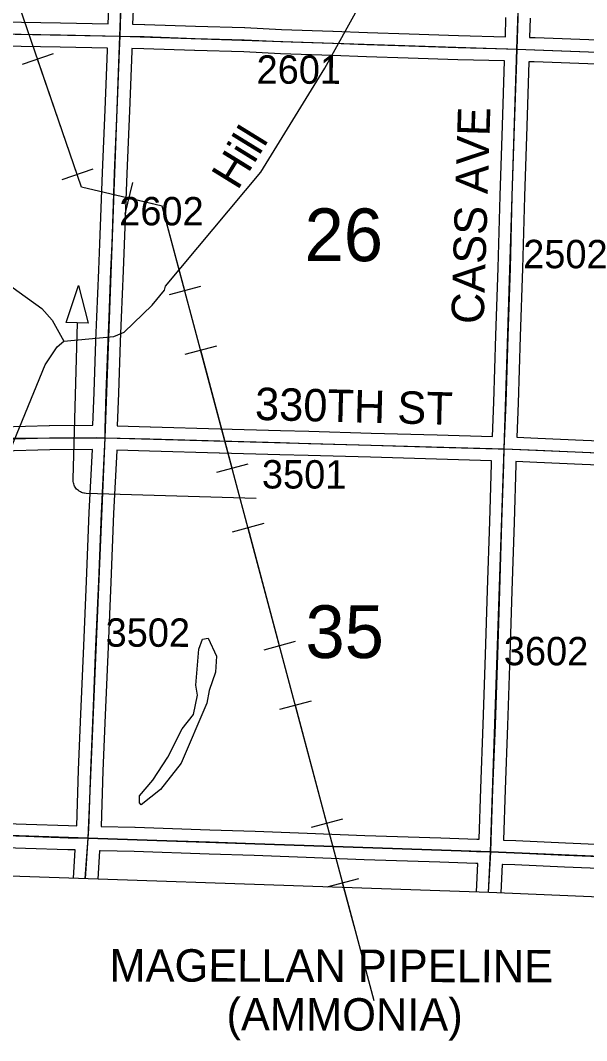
# Model space of a CAD drawing. Extents: x -157.2 to -99.3, y 12.2 to 46.2.
# Drawn here: x -143.24 to -141.844, y 16.653 to 19.169 of the extents above; entities that cross this region are included whole.
import ezdxf

# ---------------------------------------------------------------- set-up
doc = ezdxf.new("R2010")
doc.units = 0
for name, color, linetype in [('tdCoClipBndry', 7, 'Continuous'), ('tdCoCoBndry', 7, 'Continuous'), ('tdCoDirctArrow', 7, 'Continuous'), ('tdCoHydroRiver', 7, 'Continuous'), ('tdCoHydroTxtLg', 7, 'Continuous'), ('tdCoPipe', 7, 'Continuous'), ('tdCoPipeTxt', 7, 'Continuous'), ('tdCoSecRdNmbr', 7, 'Continuous'), ('tdCoSecRdTxt', 7, 'Continuous'), ('tdCoSecRteBand', 7, 'Continuous'), ('tdCoSecRteCL', 7, 'Continuous'), ('tdCoSectLine', 7, 'Continuous'), ('tdCoSectNmbr', 7, 'Continuous'), ('tdCoSurfConc', 7, 'Continuous'), ('tdCoSurfGravel', 7, 'Continuous'), ('tdCoTwpBndryShd', 7, 'Continuous')]:
    doc.layers.add(name, color=color, linetype=linetype)

msp = doc.modelspace()

# ---------------------------------------------------------------- linework, layer by layer
at = {"layer": 'tdCoClipBndry'}
msp.add_lwpolyline([(-136.1344, 16.7663), (-142.0845, 17.0183), (-145.0729, 17.1202)], dxfattribs=at)
at = {"layer": 'tdCoCoBndry'}
msp.add_lwpolyline([(-146.5016, 17.2735), (-146.0768, 17.2556), (-146.0694, 17.2557), (-145.0695, 17.2201), (-144.0702, 17.1857), (-143.0731, 17.1519), (-142.0807, 17.1182), (-141.0904, 17.0763), (-140.1006, 17.0343), (-139.109, 16.9941), (-138.1248, 16.9495), (-137.1248, 16.9061), (-136.1296, 16.8661), (-135.1553, 16.8138), (-134.1666, 16.7512)], dxfattribs=at)
at = {"layer": 'tdCoDirctArrow'}
msp.add_lwpolyline([(-143.1267, 18.4234), (-143.0966, 18.515), (-143.0728, 18.4223)], close=True, dxfattribs=at)
msp.add_lwpolyline([(-142.6589, 17.9898), (-143.078, 18.0023), (-143.0816, 18.0026), (-143.0838, 18.003), (-143.0867, 18.0038), (-143.0894, 18.0047), (-143.0921, 18.006), (-143.0946, 18.0074), (-143.097, 18.0091), (-143.0992, 18.011), (-143.1013, 18.0131), (-143.1031, 18.0153), (-143.1048, 18.0177), (-143.1062, 18.0202), (-143.1075, 18.0229), (-143.1084, 18.0256), (-143.1092, 18.0285), (-143.1096, 18.0314), (-143.1099, 18.0343), (-143.1098, 18.0372), (-143.0989, 18.4229)], dxfattribs=at)
at = {"layer": 'tdCoHydroRiver'}
for points in [[(-143.1331, 18.3776), (-143.0095, 18.3893), (-142.984, 18.3995), (-142.9154, 18.4667), (-142.8842, 18.5036), (-142.8823, 18.513), (-142.6473, 18.7942), (-142.4889, 19.0511), (-142.2523, 19.4791), (-142.2244, 19.5394)], [(-144.4096, 18.8702), (-144.3986, 18.8683), (-144.3667, 18.8799), (-144.3099, 18.8795), (-144.1978, 18.8316), (-144.1478, 18.8157), (-144.1069, 18.8128), (-143.9819, 18.8197), (-143.9462, 18.8027), (-143.8704, 18.7544), (-143.6265, 18.6831), (-143.4174, 18.6098), (-143.3553, 18.5793), (-143.1872, 18.4584), (-143.1614, 18.4291), (-143.1331, 18.3776)], [(-143.7788, 17.0444), (-143.7458, 17.125), (-143.7414, 17.1612), (-143.7152, 17.2393), (-143.6076, 17.4379), (-143.5582, 17.5468), (-143.4128, 17.8389), (-143.2702, 18.0963), (-143.1792, 18.3191), (-143.1493, 18.3639), (-143.1331, 18.3776)], [(-142.9419, 17.2341), (-142.9464, 17.239), (-142.9459, 17.2563), (-142.913, 17.2947), (-142.8764, 17.3519), (-142.841, 17.4218), (-142.813, 17.4572), (-142.8035, 17.5043), (-142.8074, 17.5297), (-142.7998, 17.6179), (-142.7911, 17.6429), (-142.7768, 17.6455), (-142.7561, 17.6006), (-142.759, 17.5612), (-142.7747, 17.516), (-142.7805, 17.4846), (-142.8438, 17.3366), (-142.8948, 17.272), (-142.9419, 17.2341)]]:
    msp.add_lwpolyline(points, dxfattribs=at)
at = {"layer": 'tdCoPipe'}
for p, q in [((-143.1592, 19.0863), (-143.2355, 19.0601)), ((-143.0615, 18.8015), (-143.1376, 18.7754)), ((-142.9638, 18.7694), (-142.9821, 18.6909)), ((-142.7955, 18.5125), (-142.8733, 18.4917)), ((-142.7564, 18.3655), (-142.8343, 18.3448)), ((-142.6788, 18.0746), (-142.7566, 18.0539)), ((-142.6397, 17.9277), (-142.7176, 17.9069)), ((-142.5622, 17.6367), (-142.6399, 17.616)), ((-142.523, 17.4898), (-142.6009, 17.4691)), ((-142.4455, 17.1989), (-142.5232, 17.1782)), ((-142.4063, 17.0519), (-142.4842, 17.0312))]:
    msp.add_line(p, q, dxfattribs=at)
for points in [[(-142.3677, 16.7506), (-142.8901, 18.7108), (-143.0889, 18.7572), (-143.7579, 20.7062), (-144.0253, 20.739), (-145.0295, 22.4258), (-145.8726, 23.0441), (-145.8905, 23.5333), (-146.2464, 23.4972)], [(-143.0996, 18.7884), (-143.1974, 19.0732)], [(-142.8345, 18.5021), (-142.8901, 18.7108), (-142.9729, 18.7301)], [(-142.7178, 18.0642), (-142.7953, 18.3552)], [(-142.6011, 17.6264), (-142.6786, 17.9173)], [(-142.4844, 17.1885), (-142.5619, 17.4794)], [(-142.4168, 16.9348), (-142.4453, 17.0416)]]:
    msp.add_lwpolyline(points, dxfattribs=at)
at = {"layer": 'tdCoSecRteBand'}
for points in [[(-143.4944, 19.1691), (-143.3914, 19.1672), (-143.2857, 19.1654), (-143.2857, 19.1654), (-143.2856, 19.1654), (-143.1409, 19.163), (-143.1408, 19.163), (-143.1407, 19.163), (-143.0232, 19.1604), (-143.0212, 19.215)], [(-142.9613, 19.2129), (-142.9632, 19.1592), (-142.934, 19.1588), (-142.9337, 19.1588), (-142.9334, 19.1588), (-142.8083, 19.1543), (-142.687, 19.1509), (-142.6867, 19.1509), (-142.6864, 19.1509), (-142.5962, 19.1464), (-142.4692, 19.1425), (-142.4691, 19.1425), (-142.469, 19.1425), (-142.3842, 19.1393), (-142.2815, 19.1358), (-142.1595, 19.1319), (-142.0442, 19.1286)], [(-142.0442, 19.1286), (-142.0429, 19.1759)], [(-141.9829, 19.1741), (-141.9843, 19.1269), (-141.9843, 19.1269), (-141.9842, 19.1269), (-141.9711, 19.1265), (-141.971, 19.1265), (-141.9708, 19.1265), (-141.816, 19.1205)], [(-143.286, 18.1663), (-143.1688, 18.1695), (-143.1685, 18.1695), (-143.1682, 18.1695), (-143.0609, 18.1702), (-143.0582, 18.2514), (-143.0582, 18.2515), (-143.0582, 18.2516), (-143.0535, 18.3781), (-143.0535, 18.3781), (-143.0535, 18.3782), (-143.0511, 18.4381), (-143.0466, 18.5532), (-143.0466, 18.5533), (-143.0466, 18.5533), (-143.0439, 18.6181), (-143.0375, 18.7933), (-143.0375, 18.7934), (-143.0375, 18.7935), (-143.0309, 18.9483), (-143.0254, 19.0954), (-143.0253, 19.1004), (-143.142, 19.103), (-143.2867, 19.1054)], [(-142.0756, 18.1427), (-142.0725, 18.2271), (-142.0673, 18.3913), (-142.0673, 18.3913), (-142.0673, 18.3913), (-142.0616, 18.5589), (-142.057, 18.7363), (-142.0569, 18.7364), (-142.0569, 18.7365), (-142.0513, 18.9097), (-142.0513, 18.9097), (-142.0513, 18.9097), (-142.046, 19.0687), (-142.1612, 19.0719), (-142.1613, 19.0719), (-142.1614, 19.0719), (-142.2834, 19.0759), (-142.2835, 19.0759), (-142.2835, 19.0759), (-142.3863, 19.0793), (-142.3864, 19.0793), (-142.3864, 19.0793), (-142.4712, 19.0825), (-142.5983, 19.0865), (-142.5986, 19.0865), (-142.5989, 19.0865), (-142.689, 19.0909), (-142.8101, 19.0944), (-142.8102, 19.0944), (-142.8103, 19.0944), (-142.9353, 19.0988), (-142.9649, 19.0993), (-142.9649, 19.0991), (-142.9653, 19.0991), (-142.9653, 19.0987), (-142.9655, 19.0933), (-142.9655, 19.0933), (-142.9655, 19.0932), (-142.9709, 18.946), (-142.9709, 18.9459), (-142.9709, 18.9458), (-142.9776, 18.7911), (-142.984, 18.6158), (-142.984, 18.6157), (-142.984, 18.6157), (-142.9867, 18.5509), (-142.9911, 18.4357), (-142.9911, 18.4357), (-142.9911, 18.4357), (-142.9936, 18.3758), (-142.9983, 18.2494), (-143.0009, 18.1686), (-142.9197, 18.1668), (-142.9196, 18.1667), (-142.9195, 18.1667), (-142.7477, 18.1616), (-142.5983, 18.1576), (-142.5982, 18.1576), (-142.5982, 18.1576), (-142.5289, 18.1556), (-142.5289, 18.1556), (-142.5289, 18.1556), (-142.3748, 18.1512), (-142.2125, 18.1465), (-142.0756, 18.1427)], [(-141.8183, 19.0606), (-141.973, 19.0665), (-141.986, 19.0669), (-141.9913, 18.9077), (-141.997, 18.7347), (-142.0017, 18.5572), (-142.0017, 18.5571), (-142.0017, 18.557), (-142.0073, 18.3893), (-142.0125, 18.2251), (-142.0125, 18.225), (-142.0125, 18.225), (-142.0156, 18.1406), (-141.9639, 18.1386), (-141.9638, 18.1386), (-141.9637, 18.1386), (-141.8523, 18.1337), (-141.6257, 18.1243)], [(-143.3493, 17.1909), (-143.2255, 17.1867), (-143.1213, 17.1832), (-143.101, 17.1827), (-143.0964, 17.32), (-143.0964, 17.3201), (-143.0964, 17.3202), (-143.0907, 17.4576), (-143.0907, 17.4576), (-143.0907, 17.4576), (-143.0836, 17.6265), (-143.0769, 17.786), (-143.07, 17.955), (-143.07, 17.9551), (-143.07, 17.9553), (-143.0621, 18.1102), (-143.1675, 18.1095), (-143.2846, 18.1063)], [(-142.1088, 17.1492), (-142.1048, 17.2744), (-142.1048, 17.2745), (-142.1048, 17.2746), (-142.0986, 17.4321), (-142.0927, 17.6043), (-142.088, 17.7638), (-142.088, 17.7639), (-142.088, 17.7639), (-142.0826, 17.9326), (-142.0782, 18.0753), (-142.0782, 18.0755), (-142.0781, 18.0756), (-142.0779, 18.0828), (-142.2142, 18.0865), (-142.2142, 18.0865), (-142.2142, 18.0865), (-142.3765, 18.0912), (-142.5306, 18.0957), (-142.5999, 18.0976), (-142.7493, 18.1016), (-142.7493, 18.1016), (-142.7494, 18.1016), (-142.9212, 18.1068), (-143.0021, 18.1086), (-143.0021, 18.1078), (-143.0022, 18.1078), (-143.0101, 17.9524), (-143.017, 17.7836), (-143.017, 17.7836), (-143.017, 17.7836), (-143.0236, 17.624), (-143.0236, 17.624), (-143.0236, 17.624), (-143.0308, 17.4551), (-143.0364, 17.3178), (-143.041, 17.1811), (-142.9574, 17.1788), (-142.9574, 17.1788), (-142.9573, 17.1788), (-142.7728, 17.1729), (-142.7728, 17.1729), (-142.7728, 17.1729), (-142.6613, 17.1692), (-142.6612, 17.1692), (-142.6611, 17.1692), (-142.5327, 17.164), (-142.3905, 17.1588), (-142.2034, 17.1529), (-142.2033, 17.1529), (-142.2032, 17.1529), (-142.1145, 17.1494), (-142.1088, 17.1492)], [(-141.6282, 18.0644), (-141.8548, 18.0737), (-141.8548, 18.0737), (-141.8549, 18.0737), (-141.9663, 18.0787), (-142.0179, 18.0806), (-142.0179, 18.0806), (-142.0182, 18.0733), (-142.0226, 17.9307), (-142.0226, 17.9307), (-142.0226, 17.9307), (-142.028, 17.762), (-142.0327, 17.6025), (-142.0327, 17.6024), (-142.0327, 17.6024), (-142.0387, 17.43), (-142.0387, 17.4299), (-142.0387, 17.4298), (-142.0448, 17.2724), (-142.0489, 17.1471), (-142.0186, 17.146), (-142.0184, 17.146), (-142.0183, 17.146), (-141.8955, 17.1403), (-141.7272, 17.1334)], [(-143.1092, 17.0532), (-143.1047, 17.1228), (-143.123, 17.1232), (-143.1231, 17.1233), (-143.1232, 17.1233), (-143.2275, 17.1267), (-143.2276, 17.1267), (-143.2276, 17.1267), (-143.3514, 17.1309)], [(-143.0435, 17.1211), (-143.0447, 17.1211), (-143.0492, 17.0512)], [(-142.1153, 17.0193), (-142.1118, 17.0893), (-142.1167, 17.0895), (-142.1167, 17.0895), (-142.1168, 17.0895), (-142.2054, 17.0929), (-142.3925, 17.0988), (-142.3926, 17.0988), (-142.3926, 17.0988), (-142.5349, 17.104), (-142.535, 17.104), (-142.535, 17.104), (-142.6634, 17.1092), (-142.7748, 17.1129), (-142.9591, 17.1188), (-143.0435, 17.1211)], [(-141.125, 16.9777), (-141.1226, 17.0228), (-141.1214, 17.0478), (-141.1214, 17.0478), (-141.1502, 17.0493), (-141.2598, 17.0537), (-141.2599, 17.0537), (-141.2599, 17.0537), (-141.4448, 17.0614), (-141.4448, 17.0614), (-141.4448, 17.0614), (-141.6032, 17.068), (-141.6032, 17.068), (-141.6032, 17.068), (-141.7297, 17.0735), (-141.8981, 17.0804), (-141.8982, 17.0804), (-141.8982, 17.0804), (-142.0209, 17.086), (-142.0514, 17.0871), (-142.0518, 17.0871), (-142.0519, 17.0867), (-142.0553, 17.0171)]]:
    msp.add_lwpolyline(points, dxfattribs=at)
at = {"layer": 'tdCoSecRteCL'}
for p, q in [((-143.0792, 17.0522), (-143.0727, 17.1519)), ((-142.0853, 17.0183), (-142.0803, 17.1182))]:
    msp.add_line(p, q, dxfattribs=at)
for points in [[(-142.9942, 19.1297), (-142.9913, 19.2139), (-142.9893, 19.2736), (-142.9849, 19.4122), (-142.9816, 19.5419), (-142.9804, 19.5881), (-142.9757, 19.7321), (-142.9718, 19.8645), (-142.9703, 19.9121), (-142.9671, 20.0095), (-142.9654, 20.0793), (-142.9645, 20.121)], [(-142.0151, 19.0978), (-142.0129, 19.175), (-142.0109, 19.2413), (-142.0062, 19.4155), (-142.0018, 19.574), (-141.9979, 19.7225), (-141.9949, 19.8224), (-141.9942, 19.8298), (-141.9922, 19.8367), (-141.9863, 19.8502), (-141.9702, 19.8749), (-141.9362, 19.9299), (-141.9177, 19.9649), (-141.9081, 19.9851), (-141.9012, 20.0021), (-141.895, 20.0204), (-141.8908, 20.0359), (-141.8839, 20.0653), (-141.8817, 20.0796)], [(-143.9841, 19.1492), (-143.9239, 19.147), (-143.7784, 19.1438), (-143.6183, 19.1416), (-143.495, 19.1391), (-143.3919, 19.1372), (-143.2862, 19.1354), (-143.1414, 19.133), (-142.9942, 19.1297)], [(-143.0306, 18.1392), (-143.0312, 18.1602), (-143.0283, 18.2505), (-143.0236, 18.377), (-143.0211, 18.4369), (-143.0167, 18.5521), (-143.014, 18.6169), (-143.0075, 18.7923), (-143.0009, 18.9471), (-142.9955, 19.0943), (-142.9942, 19.1297)], [(-142.9942, 19.1297), (-142.9345, 19.1288), (-142.8092, 19.1243), (-142.6879, 19.1209), (-142.5974, 19.1164), (-142.4701, 19.1125), (-142.3853, 19.1093), (-142.2825, 19.1058), (-142.1604, 19.1019), (-142.0383, 19.0984), (-142.0151, 19.0978)], [(-142.0467, 18.1118), (-142.0425, 18.2261), (-142.0373, 18.3903), (-142.0316, 18.558), (-142.027, 18.7356), (-142.0213, 18.9087), (-142.0159, 19.0717), (-142.0151, 19.0978)], [(-142.0151, 19.0978), (-141.972, 19.0965), (-141.8171, 19.0906), (-141.7673, 19.0888), (-141.6307, 19.0839), (-141.519, 19.0797), (-141.3863, 19.0753), (-141.2519, 19.0701), (-141.2063, 19.0684), (-141.0346, 19.0622), (-141.0193, 19.061)], [(-144.0398, 18.1385), (-144.004, 18.1373), (-143.8477, 18.1368), (-143.6324, 18.1358), (-143.5633, 18.1348), (-143.4351, 18.1343), (-143.2854, 18.1363), (-143.168, 18.1395), (-143.0519, 18.1403), (-143.0306, 18.1392)], [(-143.0727, 17.1519), (-143.0712, 17.1748), (-143.0664, 17.319), (-143.0607, 17.4563), (-143.0536, 17.6253), (-143.0469, 17.7848), (-143.04, 17.9537), (-143.0306, 18.1392)], [(-143.0306, 18.1392), (-142.9204, 18.1368), (-142.7485, 18.1316), (-142.5991, 18.1276), (-142.5298, 18.1257), (-142.3756, 18.1212), (-142.2134, 18.1165), (-142.0619, 18.1123), (-142.0467, 18.1118)], [(-142.0803, 17.1182), (-142.0789, 17.147), (-142.0748, 17.2734), (-142.0686, 17.431), (-142.0627, 17.6034), (-142.058, 17.7629), (-142.0526, 17.9316), (-142.0482, 18.0744), (-142.0467, 18.1118)], [(-142.0467, 18.1118), (-141.965, 18.1086), (-141.8536, 18.1037), (-141.6269, 18.0943), (-141.3932, 18.0845), (-141.2028, 18.0771), (-141.0948, 18.0721), (-141.0564, 18.0706)], [(-144.0699, 17.1857), (-143.9787, 17.1823), (-143.8162, 17.1772), (-143.7568, 17.1749), (-143.647, 17.1712), (-143.5138, 17.1666), (-143.3503, 17.1609), (-143.2265, 17.1567), (-143.1222, 17.1532), (-143.0727, 17.1519)], [(-143.0727, 17.1519), (-142.9582, 17.1488), (-142.7738, 17.1429), (-142.6623, 17.1392), (-142.5338, 17.134), (-142.3915, 17.1288), (-142.2044, 17.1229), (-142.1156, 17.1195), (-142.0803, 17.1182)], [(-142.0803, 17.1182), (-142.0197, 17.116), (-141.8968, 17.1103), (-141.7284, 17.1034), (-141.6019, 17.098), (-141.4436, 17.0913), (-141.2586, 17.0837), (-141.1489, 17.0793), (-141.09, 17.0763)]]:
    msp.add_lwpolyline(points, dxfattribs=at)
at = {"layer": 'tdCoSectLine'}
for points in [[(-142.9946, 19.1297), (-142.9787, 19.5788), (-142.9769, 19.5881), (-142.9649, 20.121)], [(-142.0155, 19.0978), (-142.0006, 19.5381), (-142.002, 19.553), (-141.9873, 20.0816)], [(-143.9844, 19.1492), (-142.9946, 19.1297)], [(-143.031, 18.1392), (-142.9946, 19.1297)], [(-142.9946, 19.1297), (-142.0155, 19.0978)], [(-142.0471, 18.1118), (-142.0155, 19.0978)], [(-142.0155, 19.0978), (-141.0197, 19.061)], [(-144.0223, 18.1379), (-143.031, 18.1392)], [(-143.0731, 17.1519), (-143.031, 18.1392)], [(-143.031, 18.1392), (-142.0471, 18.1118)], [(-142.0807, 17.1182), (-142.0471, 18.1118)], [(-142.0471, 18.1118), (-141.0567, 18.0706)], [(-144.0702, 17.1857), (-143.0731, 17.1519)], [(-143.0798, 17.0522), (-143.0731, 17.1519)], [(-143.0731, 17.1519), (-142.0807, 17.1182)], [(-142.0855, 17.0183), (-142.0807, 17.1182)], [(-142.0807, 17.1182), (-141.0904, 17.0763)]]:
    msp.add_lwpolyline(points, dxfattribs=at)
at = {"layer": 'tdCoSurfConc'}
for points in [[(-144.0398, 18.1385), (-144.004, 18.1373), (-143.8477, 18.1368), (-143.6324, 18.1358), (-143.5633, 18.1348), (-143.4351, 18.1343), (-143.2854, 18.1363), (-143.168, 18.1395), (-143.0519, 18.1403), (-143.0306, 18.1392)], [(-143.0306, 18.1392), (-142.9204, 18.1368), (-142.7485, 18.1316), (-142.5991, 18.1276), (-142.5298, 18.1257), (-142.3756, 18.1212), (-142.2134, 18.1165), (-142.0619, 18.1123), (-142.0467, 18.1118), (-141.965, 18.1086), (-141.8536, 18.1037), (-141.6269, 18.0943), (-141.3932, 18.0845), (-141.2028, 18.0771), (-141.0948, 18.0721), (-141.0564, 18.0706)]]:
    msp.add_lwpolyline(points, dxfattribs=at)
at = {"layer": 'tdCoSurfGravel'}
for p, q in [((-143.0792, 17.0522), (-143.0727, 17.1519)), ((-142.0853, 17.0183), (-142.0803, 17.1182))]:
    msp.add_line(p, q, dxfattribs=at)
for points in [[(-143.0306, 18.1392), (-143.0312, 18.1602), (-143.0283, 18.2505), (-143.0236, 18.377), (-143.0211, 18.4369), (-143.0167, 18.5521), (-143.014, 18.6169), (-143.0075, 18.7923), (-143.0009, 18.9471), (-142.9955, 19.0943), (-142.9942, 19.1297), (-142.9913, 19.2139), (-142.9893, 19.2736), (-142.9849, 19.4122), (-142.9816, 19.5419), (-142.9804, 19.5881), (-142.9757, 19.7321), (-142.9718, 19.8645), (-142.9703, 19.9121), (-142.9671, 20.0095), (-142.9654, 20.0793), (-142.9645, 20.121)], [(-142.0467, 18.1118), (-142.0425, 18.2261), (-142.0373, 18.3903), (-142.0316, 18.558), (-142.027, 18.7356), (-142.0213, 18.9087), (-142.0159, 19.0717), (-142.0151, 19.0978), (-142.0129, 19.175)], [(-143.9841, 19.1492), (-143.9239, 19.147), (-143.7784, 19.1438), (-143.6183, 19.1416), (-143.495, 19.1391), (-143.3919, 19.1372), (-143.2862, 19.1354), (-143.1414, 19.133), (-142.9942, 19.1297), (-142.9345, 19.1288), (-142.8092, 19.1243), (-142.6879, 19.1209), (-142.5974, 19.1164), (-142.4701, 19.1125), (-142.3853, 19.1093), (-142.2825, 19.1058), (-142.1604, 19.1019), (-142.0383, 19.0984), (-142.0151, 19.0978)], [(-142.0151, 19.0978), (-141.972, 19.0965), (-141.8171, 19.0906), (-141.7673, 19.0888), (-141.6307, 19.0839), (-141.519, 19.0797), (-141.3863, 19.0753), (-141.2519, 19.0701), (-141.2063, 19.0684), (-141.0346, 19.0622), (-141.0193, 19.061)], [(-143.0727, 17.1519), (-143.0712, 17.1748), (-143.0664, 17.319), (-143.0607, 17.4563), (-143.0536, 17.6253), (-143.0469, 17.7848), (-143.04, 17.9537), (-143.0306, 18.1392)], [(-142.0803, 17.1182), (-142.0789, 17.147), (-142.0748, 17.2734), (-142.0686, 17.431), (-142.0627, 17.6034), (-142.058, 17.7629), (-142.0526, 17.9316), (-142.0482, 18.0744), (-142.0467, 18.1118)], [(-145.0691, 17.2201), (-144.972, 17.2166), (-144.862, 17.2124), (-144.7439, 17.2095), (-144.6253, 17.2053), (-144.4764, 17.2001), (-144.3713, 17.1964), (-144.3168, 17.1942), (-144.159, 17.189), (-144.0699, 17.1857), (-143.9787, 17.1823), (-143.8162, 17.1772), (-143.7568, 17.1749), (-143.647, 17.1712), (-143.5138, 17.1666), (-143.3503, 17.1609), (-143.2265, 17.1567), (-143.1222, 17.1532), (-143.0727, 17.1519)], [(-143.0727, 17.1519), (-142.9582, 17.1488), (-142.7738, 17.1429), (-142.6623, 17.1392), (-142.5338, 17.134), (-142.3915, 17.1288), (-142.2044, 17.1229), (-142.1156, 17.1195), (-142.0803, 17.1182)], [(-142.0803, 17.1182), (-142.0197, 17.116), (-141.8968, 17.1103), (-141.7284, 17.1034), (-141.6019, 17.098), (-141.4436, 17.0913), (-141.2586, 17.0837), (-141.1489, 17.0793), (-141.09, 17.0763)]]:
    msp.add_lwpolyline(points, dxfattribs=at)
at = {"layer": 'tdCoTwpBndryShd'}
msp.add_lwpolyline([(-140.1006, 17.0343), (-141.0904, 17.0763), (-142.0807, 17.1182), (-143.0731, 17.1519), (-144.0702, 17.1857), (-145.0695, 17.2201)], dxfattribs=at)

# ---------------------------------------------------------------- texts
at = {"layer": 'tdCoHydroTxtLg'}
msp.add_text('Hill', height=0.08, rotation=58.3392, dxfattribs=at).set_placement((-142.7045, 18.7477))
at = {"layer": 'tdCoPipeTxt'}
for s, p in [('MAGELLAN PIPELINE', (-143.0204, 16.7984)), ('(AMMONIA)', (-142.7317, 16.6779))]:
    msp.add_text(s, height=0.08, rotation=359.8912, dxfattribs=at).set_placement(p)
at = {"layer": 'tdCoSecRdNmbr'}
for s, rotation, p in [('2601', 359.8911, (-142.6576, 19.0127)), ('2602', 359.8908, (-142.9962, 18.6635)), ('2502', 359.8916, (-142.0002, 18.5577)), ('3501', 359.8911, (-142.6444, 18.0144)), ('3502', 359.8908, (-143.0299, 17.6242)), ('3602', 359.8915, (-142.048, 17.5785))]:
    msp.add_text(s, height=0.07, rotation=rotation, dxfattribs=at).set_placement(p)
at = {"layer": 'tdCoSecRdTxt'}
for s, rotation, p in [('CASS AVE', 88.2044, (-142.0977, 18.4191)), ('330TH ST', 358.551, (-142.6621, 18.1836))]:
    msp.add_text(s, height=0.08, rotation=rotation, dxfattribs=at).set_placement(p)
at = {"layer": 'tdCoSectNmbr'}
for s, p in [('26', (-142.5393, 18.5752)), ('35', (-142.5371, 17.5964))]:
    msp.add_text(s, height=0.13, rotation=359.8911, dxfattribs=at).set_placement(p)

doc.saveas('drawing.dxf')
